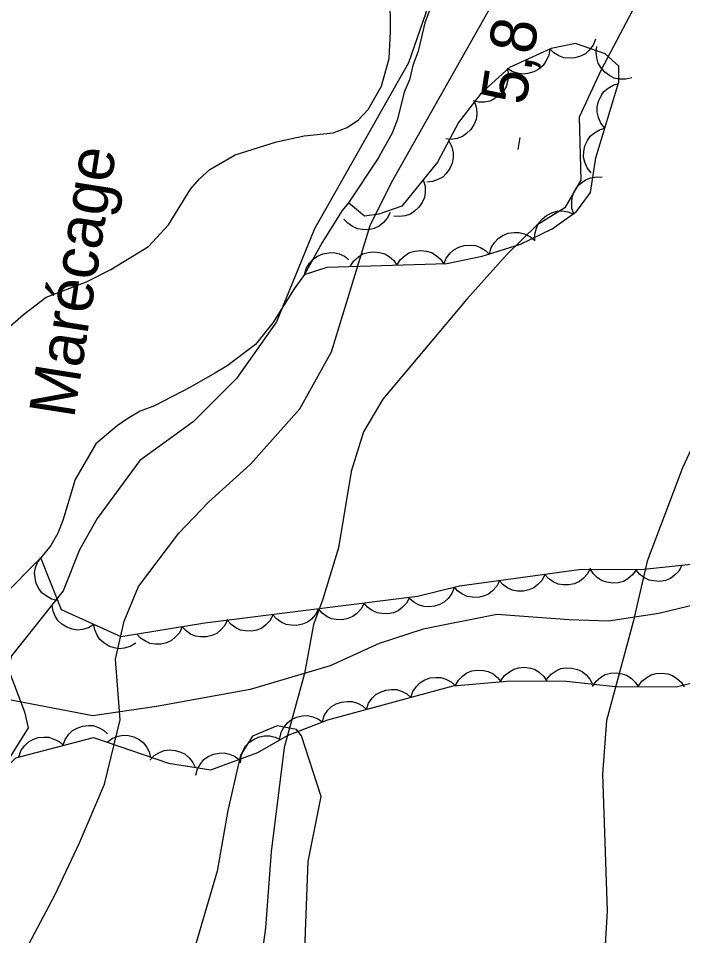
# Model space of a CAD drawing. Extents: x 282461 to 284471, y 5554090 to 5557646.
# Drawn here: x 283816.5 to 283860, y 5555319.8 to 5555379.9 of the extents above; entities that cross this region are included whole.
import ezdxf

# ---------------------------------------------------------------- set-up
doc = ezdxf.new("R2010")
doc.units = 0
for name, color, linetype in [('Niveau 1', 7, 'Continuous'), ('Niveau 2', 7, 'Continuous'), ('Niveau 22', 7, 'Continuous'), ('Niveau 3', 7, 'Continuous'), ('Niveau 4', 7, 'Continuous'), ('Niveau 44', 7, 'Continuous'), ('Niveau 7', 7, 'Continuous')]:
    doc.layers.add(name, color=color, linetype=linetype)

msp = doc.modelspace()

# ---------------------------------------------------------------- linework, layer by layer
at = {"layer": 'Niveau 1'}
for points in [[(283820.5, 5555325.9), (283822.12, 5555329.75), (283823.16, 5555333.95), (283822.84, 5555337.92), (283823.42, 5555340.41), (283824.35, 5555342.68), (283826.99, 5555346.18), (283828.94, 5555348.22), (283831.69, 5555350.7), (283834.9, 5555354.32), (283836.97, 5555358.05), (283839.52, 5555366.32), (283840.9, 5555369.15), (283847.23, 5555380.35), (283849.18, 5555383.07), (283850.91, 5555387.14), (283852.65, 5555392.58), (283854.53, 5555404.37), (283857.33, 5555416.94), (283859.42, 5555424.08), (283871, 5555459.98)], [(283871.14, 5555376.95), (283869.42, 5555373.9), (283867.57, 5555369.14), (283866.41, 5555364.5), (283865.59, 5555360.65), (283861.11, 5555352.95), (283859.95, 5555350.46), (283857.64, 5555344.35), (283856.71, 5555340.38), (283854.97, 5555333.92), (283854.72, 5555330.41), (283855.02, 5555321.45), (283854.77, 5555317.36)], [(283835.01, 5555332.91), (283834.68, 5555333.33), (283833.42, 5555333.56), (283831.82, 5555332.89), (283831.02, 5555331.64), (283830.2, 5555328.02), (283829.5, 5555324.05), (283828.1, 5555319.29)], [(283835.17, 5555317.19), (283835.45, 5555324.69), (283836.3, 5555328.94), (283835.01, 5555332.91)], [(283817.16, 5555319.22), (283818.89, 5555322.51), (283820.5, 5555325.9)]]:
    msp.add_lwpolyline(points, dxfattribs=at)
at = {"layer": 'Niveau 2'}
msp.add_lwpolyline([(283853.46, 5555416.19), (283850.13, 5555406.85), (283849.45, 5555402.95), (283849.13, 5555399.49), (283849.03, 5555394.44), (283848.27, 5555390.49), (283847.21, 5555388), (283846.32, 5555386.6), (283843.88, 5555382.36), (283842.02, 5555376.97), (283835.87, 5555366.12), (283833.37, 5555360.01), (283830.77, 5555356.31), (283827.93, 5555353.48), (283824.43, 5555350.95), (283821.65, 5555347.14), (283820.48, 5555345.09), (283819.43, 5555342.41), (283816.05, 5555338.14), (283815.82, 5555337.29), (283816.9, 5555334.49), (283817.13, 5555333.43), (283814.59, 5555329.37), (283810.59, 5555320.28)], dxfattribs=at)
at = {"layer": 'Niveau 22'}
for points in [[(283861.6, 5555396.95), (283858.68, 5555385.98), (283856.87, 5555380.77), (283854.63, 5555376.53), (283853.18, 5555373.42), (283853.29, 5555369.3), (283852.25, 5555367.49), (283850.42, 5555366.36), (283848.48, 5555364.45), (283845.84, 5555361.51), (283840.34, 5555354.96), (283839.08, 5555352.81), (283838.26, 5555350.21), (283837.44, 5555345.22), (283836.38, 5555341.79), (283835.8, 5555340.21), (283835.22, 5555337), (283833.89, 5555332.15), (283833.04, 5555325.31), (283832.67, 5555320.33), (283832.08, 5555316.02)], [(283861.57, 5555341.68), (283858.39, 5555340.93), (283855.1, 5555340.42), (283852.52, 5555340.5), (283847.8, 5555340.85), (283842.97, 5555339.89), (283840.1, 5555338.96), (283836.9, 5555337.5), (283831.65, 5555335.94), (283825.53, 5555334.84), (283821.37, 5555334.21), (283813.14, 5555335.8), (283808.66, 5555336.35), (283804.55, 5555336.14), (283801.01, 5555335.82), (283795.13, 5555335.12), (283790.93, 5555333.93), (283787.16, 5555332.13), (283783.61, 5555329.3), (283779.22, 5555325.65), (283772.56, 5555318.87)]]:
    msp.add_lwpolyline(points, dxfattribs=at)
at = {"layer": 'Niveau 3'}
msp.add_line((283849.2, 5555371.3), (283849.32, 5555372.09), dxfattribs=at)
at = {"layer": 'Niveau 4'}
msp.add_lwpolyline([(283815.44, 5555359.27), (283816.82, 5555360.51), (283818.31, 5555361.64), (283820.94, 5555362.65), (283822.54, 5555363.44), (283825, 5555364.96), (283826.32, 5555366.38), (283827.76, 5555368.7), (283828.34, 5555369.38), (283829.02, 5555370), (283830.68, 5555370.96), (283833.37, 5555371.8), (283835.2, 5555372.19), (283837.08, 5555372.4), (283838, 5555372.74), (283838.74, 5555373.25), (283839.37, 5555373.93), (283840.24, 5555375.46), (283840.76, 5555377.27), (283840.83, 5555379.03), (283840.79, 5555383.91)], dxfattribs=at)
at = {"layer": 'Niveau 44'}
for points in [[(283854.26, 5555378.53), (283854.1, 5555378.13), (283853.84, 5555377.81), (283853.59, 5555377.58), (283853.27, 5555377.42), (283852.91, 5555377.31), (283852.52, 5555377.29), (283852.19, 5555377.31), (283851.85, 5555377.44), (283851.53, 5555377.63), (283851.26, 5555377.89)], [(283835.22, 5555363.11), (283836.69, 5555363.61), (283844.53, 5555363.83), (283846.84, 5555364.33), (283849.35, 5555365.11), (283851.41, 5555366.12), (283853.01, 5555367.25), (283853.93, 5555368.49), (283854.28, 5555370.76), (283855.79, 5555375.74), (283855.79, 5555376.76), (283854.89, 5555377.56), (283852.95, 5555378.25), (283851.36, 5555377.91), (283848.62, 5555376.68), (283846.78, 5555374.99), (283845.29, 5555373.07), (283843.91, 5555370.47), (283841.58, 5555367.59), (283840.07, 5555367.08), (283839.13, 5555366.94), (283838.09, 5555367.81)], [(283856.64, 5555376), (283856.23, 5555375.9), (283855.81, 5555375.92), (283855.48, 5555375.98), (283855.16, 5555376.14), (283854.86, 5555376.37), (283854.61, 5555376.67), (283854.43, 5555376.95), (283854.34, 5555377.3), (283854.3, 5555377.68), (283854.35, 5555378.04)], [(283851.27, 5555377.87), (283851.19, 5555377.45), (283851.01, 5555377.08), (283850.82, 5555376.8), (283850.54, 5555376.57), (283850.21, 5555376.39), (283849.83, 5555376.29), (283849.5, 5555376.24), (283849.14, 5555376.3), (283848.79, 5555376.42), (283848.47, 5555376.61)], [(283848.5, 5555376.57), (283848.56, 5555376.15), (283848.5, 5555375.74), (283848.41, 5555375.41), (283848.22, 5555375.11), (283847.96, 5555374.83), (283847.63, 5555374.62), (283847.34, 5555374.47), (283846.98, 5555374.41), (283846.6, 5555374.41), (283846.25, 5555374.5)], [(283854.87, 5555372.7), (283854.6, 5555373.03), (283854.44, 5555373.41), (283854.36, 5555373.74), (283854.37, 5555374.1), (283854.45, 5555374.47), (283854.62, 5555374.82), (283854.8, 5555375.1), (283855.08, 5555375.33), (283855.41, 5555375.52), (283855.76, 5555375.63)], [(283846.34, 5555374.42), (283846.47, 5555374.01), (283846.48, 5555373.6), (283846.44, 5555373.26), (283846.3, 5555372.93), (283846.09, 5555372.61), (283845.81, 5555372.35), (283845.54, 5555372.15), (283845.2, 5555372.03), (283844.82, 5555371.97), (283844.46, 5555372)], [(283853.98, 5555369.77), (283853.71, 5555370.1), (283853.55, 5555370.48), (283853.47, 5555370.81), (283853.48, 5555371.17), (283853.56, 5555371.54), (283853.73, 5555371.89), (283853.91, 5555372.17), (283854.19, 5555372.4), (283854.52, 5555372.59), (283854.87, 5555372.7)], [(283844.65, 5555371.87), (283844.85, 5555371.49), (283844.93, 5555371.09), (283844.95, 5555370.75), (283844.87, 5555370.4), (283844.72, 5555370.05), (283844.49, 5555369.74), (283844.26, 5555369.5), (283843.94, 5555369.33), (283843.58, 5555369.2), (283843.22, 5555369.16)], [(283852.85, 5555367.04), (283852.71, 5555367.44), (283852.7, 5555367.86), (283852.73, 5555368.19), (283852.86, 5555368.53), (283853.06, 5555368.85), (283853.34, 5555369.12), (283853.6, 5555369.32), (283853.94, 5555369.45), (283854.31, 5555369.52), (283854.68, 5555369.5)], [(283842.98, 5555369.32), (283843.1, 5555368.91), (283843.1, 5555368.5), (283843.06, 5555368.16), (283842.91, 5555367.84), (283842.7, 5555367.52), (283842.41, 5555367.26), (283842.14, 5555367.07), (283841.79, 5555366.96), (283841.42, 5555366.91), (283841.05, 5555366.94)], [(283903.82, 5555368.08), (283900.6, 5555361.74), (283897.84, 5555357.67), (283894.17, 5555353.15), (283891.2, 5555350.67), (283888, 5555348.42), (283885.03, 5555347.98), (283880.93, 5555347.77), (283876.83, 5555347.33), (283872.5, 5555347.12), (283868.39, 5555346.69), (283864.97, 5555345.8), (283861.31, 5555344.22), (283857.21, 5555343.79), (283853.33, 5555343.81), (283845.35, 5555342.71), (283842.61, 5555342.04), (283828.69, 5555340.28), (283823.22, 5555339.4), (283819.31, 5555341.16), (283817.95, 5555344.57)], [(283840.82, 5555367.19), (283840.63, 5555366.81), (283840.35, 5555366.5), (283840.09, 5555366.28), (283839.77, 5555366.14), (283839.4, 5555366.05), (283839.01, 5555366.06), (283838.68, 5555366.1), (283838.35, 5555366.26), (283838.04, 5555366.47), (283837.79, 5555366.74)], [(283850.29, 5555365.33), (283850.29, 5555365.76), (283850.4, 5555366.16), (283850.53, 5555366.47), (283850.76, 5555366.74), (283851.05, 5555366.99), (283851.4, 5555367.16), (283851.72, 5555367.27), (283852.08, 5555367.28), (283852.45, 5555367.23), (283852.8, 5555367.1)], [(283847.31, 5555364.48), (283847.43, 5555364.88), (283847.67, 5555365.23), (283847.89, 5555365.48), (283848.19, 5555365.67), (283848.54, 5555365.82), (283848.93, 5555365.87), (283849.26, 5555365.88), (283849.61, 5555365.78), (283849.95, 5555365.61), (283850.24, 5555365.39)], [(283844.33, 5555363.79), (283844.49, 5555364.18), (283844.75, 5555364.51), (283844.99, 5555364.74), (283845.31, 5555364.9), (283845.67, 5555365.01), (283846.06, 5555365.03), (283846.4, 5555365.01), (283846.73, 5555364.88), (283847.06, 5555364.69), (283847.32, 5555364.43)], [(283835.22, 5555363.11), (283835.33, 5555363.52), (283835.55, 5555363.87), (283835.77, 5555364.13), (283836.07, 5555364.33), (283836.41, 5555364.48), (283836.8, 5555364.54), (283837.13, 5555364.56), (283837.48, 5555364.47), (283837.83, 5555364.32), (283838.12, 5555364.1)], [(283838.2, 5555363.65), (283838.43, 5555364.01), (283838.74, 5555364.28), (283839.03, 5555364.47), (283839.37, 5555364.57), (283839.75, 5555364.61), (283840.13, 5555364.56), (283840.46, 5555364.48), (283840.76, 5555364.29), (283841.05, 5555364.04), (283841.26, 5555363.74)], [(283841.26, 5555363.74), (283841.49, 5555364.1), (283841.81, 5555364.37), (283842.09, 5555364.55), (283842.43, 5555364.65), (283842.81, 5555364.7), (283843.2, 5555364.64), (283843.52, 5555364.56), (283843.82, 5555364.37), (283844.11, 5555364.12), (283844.32, 5555363.82)], [(283819.06, 5555341.78), (283818.65, 5555341.87), (283818.3, 5555342.07), (283818.03, 5555342.27), (283817.82, 5555342.55), (283817.66, 5555342.88), (283817.58, 5555343.26), (283817.54, 5555343.58), (283817.61, 5555343.93), (283817.75, 5555344.27), (283817.95, 5555344.57)], [(283853.91, 5555343.89), (283853.73, 5555343.52), (283853.45, 5555343.22), (283853.2, 5555343.01), (283852.87, 5555342.87), (283852.51, 5555342.79), (283852.13, 5555342.8), (283851.81, 5555342.85), (283851.49, 5555343), (283851.18, 5555343.21), (283850.94, 5555343.48)], [(283856.92, 5555343.79), (283856.68, 5555343.45), (283856.37, 5555343.19), (283856.08, 5555343.02), (283855.74, 5555342.93), (283855.38, 5555342.9), (283855, 5555342.97), (283854.68, 5555343.06), (283854.39, 5555343.25), (283854.12, 5555343.51), (283853.92, 5555343.81)], [(283859.9, 5555344.07), (283859.71, 5555343.7), (283859.42, 5555343.42), (283859.16, 5555343.22), (283858.83, 5555343.09), (283858.47, 5555343.02), (283858.08, 5555343.05), (283857.76, 5555343.1), (283857.45, 5555343.26), (283857.15, 5555343.48), (283856.92, 5555343.76)], [(283850.94, 5555343.48), (283850.76, 5555343.11), (283850.48, 5555342.81), (283850.22, 5555342.6), (283849.9, 5555342.47), (283849.54, 5555342.38), (283849.16, 5555342.39), (283848.83, 5555342.44), (283848.52, 5555342.59), (283848.21, 5555342.8), (283847.97, 5555343.07)], [(283845.01, 5555342.63), (283844.86, 5555342.23), (283844.62, 5555341.91), (283844.38, 5555341.68), (283844.07, 5555341.51), (283843.72, 5555341.39), (283843.34, 5555341.36), (283843.02, 5555341.37), (283842.68, 5555341.49), (283842.36, 5555341.67), (283842.09, 5555341.91)], [(283847.97, 5555343.07), (283847.79, 5555342.7), (283847.51, 5555342.4), (283847.25, 5555342.19), (283846.93, 5555342.06), (283846.57, 5555341.97), (283846.18, 5555341.99), (283845.86, 5555342.03), (283845.54, 5555342.18), (283845.24, 5555342.39), (283845, 5555342.66)], [(283842.08, 5555341.97), (283841.89, 5555341.6), (283841.61, 5555341.31), (283841.35, 5555341.1), (283841.03, 5555340.97), (283840.67, 5555340.89), (283840.28, 5555340.91), (283839.96, 5555340.96), (283839.64, 5555341.11), (283839.34, 5555341.33), (283839.11, 5555341.6)], [(283821.43, 5555340.2), (283821.08, 5555339.98), (283820.68, 5555339.88), (283820.36, 5555339.84), (283820.01, 5555339.9), (283819.66, 5555340.02), (283819.34, 5555340.23), (283819.09, 5555340.44), (283818.9, 5555340.74), (283818.76, 5555341.08), (283818.7, 5555341.44)], [(283839.11, 5555341.6), (283838.92, 5555341.22), (283838.64, 5555340.93), (283838.38, 5555340.72), (283838.05, 5555340.59), (283837.69, 5555340.51), (283837.31, 5555340.53), (283836.98, 5555340.58), (283836.67, 5555340.73), (283836.37, 5555340.95), (283836.13, 5555341.22)], [(283833.15, 5555340.84), (283832.96, 5555340.47), (283832.68, 5555340.18), (283832.43, 5555339.97), (283832.1, 5555339.84), (283831.74, 5555339.76), (283831.36, 5555339.78), (283831.03, 5555339.83), (283830.72, 5555339.98), (283830.42, 5555340.2), (283830.18, 5555340.47)], [(283836.13, 5555341.22), (283835.94, 5555340.85), (283835.66, 5555340.55), (283835.4, 5555340.35), (283835.08, 5555340.22), (283834.71, 5555340.14), (283834.33, 5555340.15), (283834.01, 5555340.2), (283833.69, 5555340.36), (283833.39, 5555340.57), (283833.15, 5555340.84)], [(283824.17, 5555338.97), (283823.81, 5555338.75), (283823.42, 5555338.65), (283823.09, 5555338.61), (283822.75, 5555338.67), (283822.4, 5555338.79), (283822.08, 5555339), (283821.83, 5555339.21), (283821.64, 5555339.51), (283821.49, 5555339.85), (283821.43, 5555340.2)], [(283830.17, 5555340.52), (283829.99, 5555340.14), (283829.72, 5555339.84), (283829.47, 5555339.62), (283829.15, 5555339.48), (283828.79, 5555339.39), (283828.41, 5555339.39), (283828.08, 5555339.43), (283827.76, 5555339.57), (283827.46, 5555339.78), (283827.21, 5555340.04)], [(283827.21, 5555340.04), (283827.03, 5555339.66), (283826.76, 5555339.36), (283826.51, 5555339.15), (283826.19, 5555339), (283825.83, 5555338.91), (283825.45, 5555338.92), (283825.12, 5555338.95), (283824.8, 5555339.1), (283824.49, 5555339.3), (283824.25, 5555339.57)], [(283845.08, 5555336.19), (283845.28, 5555336.56), (283845.57, 5555336.84), (283845.84, 5555337.04), (283846.17, 5555337.16), (283846.53, 5555337.22), (283846.92, 5555337.19), (283847.24, 5555337.13), (283847.55, 5555336.96), (283847.84, 5555336.73), (283848.07, 5555336.45)], [(283848.06, 5555336.51), (283848.3, 5555336.86), (283848.62, 5555337.11), (283848.9, 5555337.28), (283849.24, 5555337.37), (283849.61, 5555337.4), (283849.99, 5555337.34), (283850.3, 5555337.25), (283850.6, 5555337.05), (283850.87, 5555336.8), (283851.07, 5555336.5)], [(283851.07, 5555336.63), (283851.35, 5555336.95), (283851.69, 5555337.17), (283851.99, 5555337.31), (283852.34, 5555337.36), (283852.7, 5555337.35), (283853.07, 5555337.25), (283853.38, 5555337.13), (283853.65, 5555336.9), (283853.89, 5555336.62), (283854.06, 5555336.3)], [(283855.54, 5555336.14), (283859.53, 5555336.12), (283864.43, 5555337.35)], [(283788.74, 5555330.99), (283791.89, 5555332.06), (283799.8, 5555334.55), (283803.13, 5555335.19), (283805.92, 5555333.93), (283807.19, 5555332.31), (283807.52, 5555330.72), (283808.2, 5555328.56), (283808.99, 5555328.1), (283810.25, 5555327.87), (283812.08, 5555328.2), (283813.79, 5555328.99), (283816.32, 5555331.48), (283821.41, 5555332.81), (283826.32, 5555331.12), (283829.08, 5555330.69), (283832.16, 5555331.81), (283834.1, 5555332.94), (283836.73, 5555333.95), (283844.95, 5555336.18), (283848.71, 5555336.51), (283852.35, 5555336.49), (283855.54, 5555336.14)], [(283842.17, 5555335.43), (283842.31, 5555335.82), (283842.55, 5555336.15), (283842.77, 5555336.39), (283843.08, 5555336.57), (283843.43, 5555336.7), (283843.81, 5555336.73), (283844.13, 5555336.73), (283844.47, 5555336.62), (283844.8, 5555336.45), (283845.07, 5555336.21)], [(283854.05, 5555336.15), (283854.29, 5555336.49), (283854.6, 5555336.75), (283854.89, 5555336.92), (283855.23, 5555337.01), (283855.6, 5555337.04), (283855.97, 5555336.97), (283856.29, 5555336.88), (283856.58, 5555336.69), (283856.85, 5555336.43), (283857.05, 5555336.13)], [(283857.05, 5555336.13), (283857.29, 5555336.48), (283857.61, 5555336.73), (283857.89, 5555336.9), (283858.23, 5555336.99), (283858.6, 5555337.02), (283858.98, 5555336.96), (283859.29, 5555336.87), (283859.58, 5555336.67), (283859.86, 5555336.42), (283860.06, 5555336.12)], [(283839.28, 5555334.64), (283839.41, 5555335.04), (283839.65, 5555335.37), (283839.88, 5555335.61), (283840.18, 5555335.78), (283840.53, 5555335.91), (283840.91, 5555335.95), (283841.24, 5555335.94), (283841.57, 5555335.83), (283841.9, 5555335.66), (283842.17, 5555335.43)], [(283836.38, 5555333.85), (283836.51, 5555334.25), (283836.75, 5555334.58), (283836.98, 5555334.82), (283837.28, 5555335), (283837.63, 5555335.12), (283838.01, 5555335.16), (283838.34, 5555335.16), (283838.67, 5555335.05), (283839, 5555334.88), (283839.28, 5555334.64)], [(283833.59, 5555332.74), (283833.68, 5555333.15), (283833.88, 5555333.5), (283834.09, 5555333.76), (283834.37, 5555333.97), (283834.7, 5555334.13), (283835.08, 5555334.21), (283835.4, 5555334.24), (283835.75, 5555334.16), (283836.09, 5555334.03), (283836.39, 5555333.82)], [(283819.42, 5555332.29), (283819.56, 5555332.68), (283819.8, 5555333.01), (283820.03, 5555333.25), (283820.34, 5555333.42), (283820.69, 5555333.55), (283821.07, 5555333.58), (283821.39, 5555333.58), (283821.73, 5555333.46), (283822.06, 5555333.29), (283822.33, 5555333.05)], [(283822.31, 5555332.5), (283822.64, 5555332.75), (283823.02, 5555332.89), (283823.35, 5555332.96), (283823.7, 5555332.94), (283824.05, 5555332.85), (283824.39, 5555332.66), (283824.66, 5555332.48), (283824.88, 5555332.2), (283825.05, 5555331.87), (283825.14, 5555331.52)], [(283831.03, 5555331.15), (283831.06, 5555331.57), (283831.2, 5555331.95), (283831.36, 5555332.24), (283831.61, 5555332.49), (283831.91, 5555332.7), (283832.27, 5555332.84), (283832.59, 5555332.92), (283832.94, 5555332.9), (283833.3, 5555332.82), (283833.62, 5555332.66)], [(283816.52, 5555331.53), (283816.65, 5555331.93), (283816.9, 5555332.25), (283817.13, 5555332.49), (283817.43, 5555332.66), (283817.78, 5555332.79), (283818.16, 5555332.82), (283818.49, 5555332.82), (283818.82, 5555332.7), (283819.15, 5555332.53), (283819.42, 5555332.29)], [(283825.09, 5555331.31), (283825.38, 5555331.62), (283825.73, 5555331.82), (283826.03, 5555331.95), (283826.38, 5555331.99), (283826.75, 5555331.96), (283827.12, 5555331.84), (283827.41, 5555331.7), (283827.67, 5555331.47), (283827.9, 5555331.17), (283828.06, 5555330.85)], [(283828.11, 5555330.34), (283828.21, 5555330.74), (283828.42, 5555331.09), (283828.63, 5555331.35), (283828.92, 5555331.55), (283829.25, 5555331.71), (283829.63, 5555331.78), (283829.95, 5555331.8), (283830.3, 5555331.72), (283830.64, 5555331.57), (283830.93, 5555331.36)]]:
    msp.add_lwpolyline(points, dxfattribs=at)
at = {"layer": 'Niveau 7'}
msp.add_lwpolyline([(283843.43, 5555380.54), (283843.09, 5555379.61), (283842.64, 5555377.74), (283842.3, 5555376.81), (283842.08, 5555375.87), (283841.74, 5555375.05), (283841.29, 5555373.3), (283840.95, 5555372.37), (283840.03, 5555370.73), (283838.09, 5555367.81), (283837.67, 5555367.3), (283836.36, 5555365.22), (283835.22, 5555363.11), (283834.53, 5555362.18), (283833.15, 5555359.95), (283832, 5555358.54), (283830.15, 5555357.13), (283829.34, 5555356.65), (283827.72, 5555355.71), (283825.39, 5555354.52), (283824.47, 5555354.16), (283823.65, 5555353.68), (283822.96, 5555353.21), (283821.57, 5555352.03), (283820.2, 5555349.69), (283819.41, 5555347.01), (283819.07, 5555346.19), (283818.61, 5555345.37), (283817.95, 5555344.57), (283815.38, 5555341.96)], dxfattribs=at)

# ---------------------------------------------------------------- texts
at = {"layer": 'Niveau 3'}
msp.add_text('5,8  ', height=3, rotation=81.09575, dxfattribs=at).set_placement((283849.68, 5555374.14))
at = {"layer": 'Niveau 7'}
msp.add_text('Marécage', height=3, rotation=81.0598, dxfattribs=at).set_placement((283820.13, 5555353.64))

doc.saveas('drawing.dxf')
